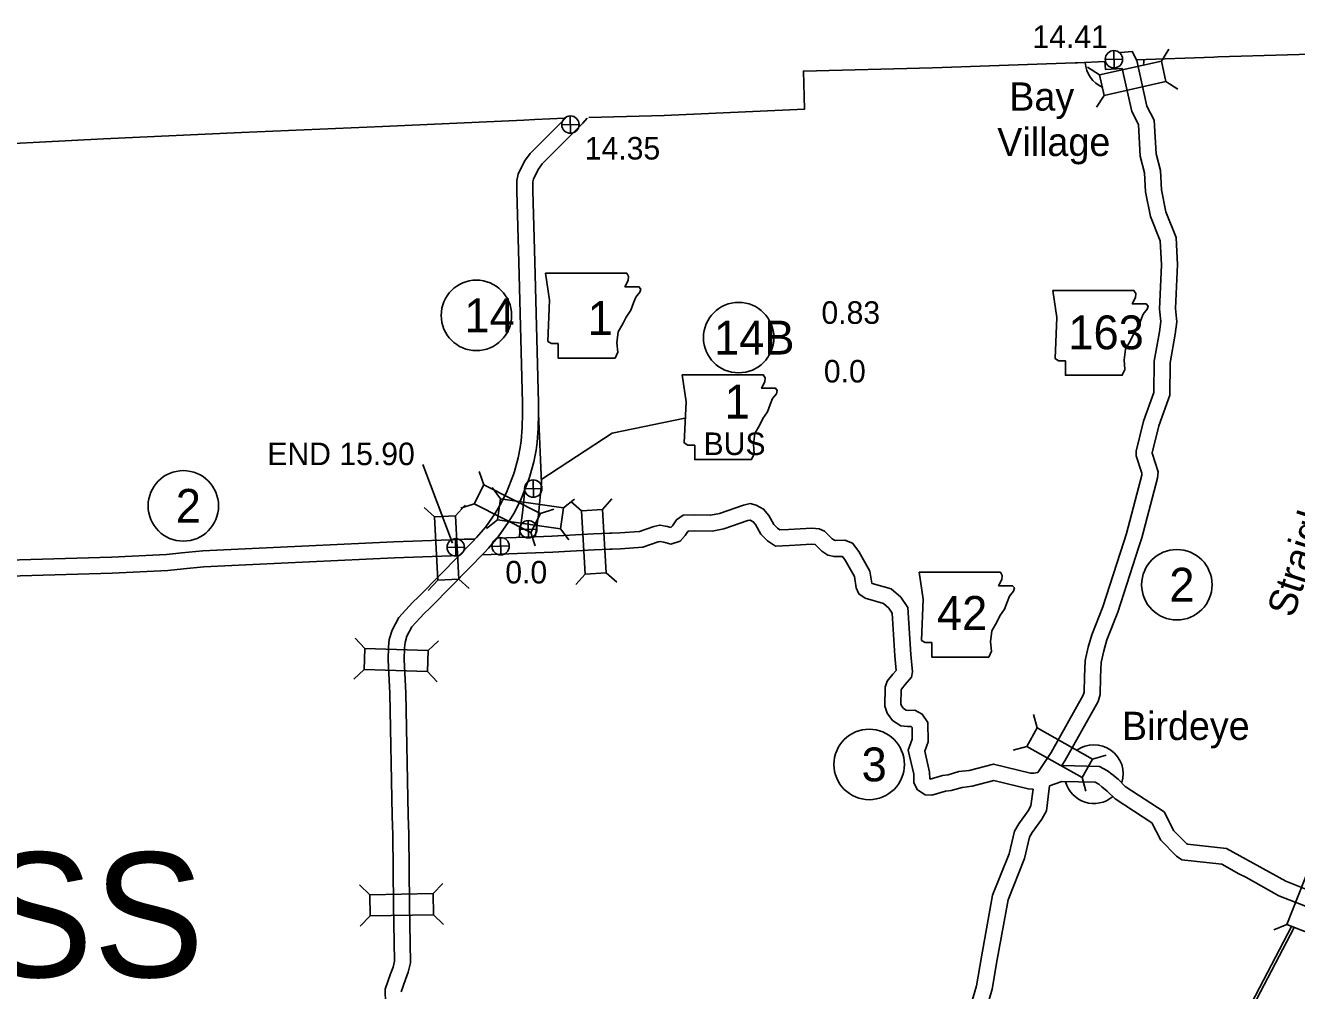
# Model space of a CAD drawing. Extents: x -939622 to -934222, y 1383701 to 1385301.
# Drawn here: x -935813 to -935741.5, y 1384505.5 to 1384559.7 of the extents above; entities that cross this region are included whole.
import ezdxf

# ---------------------------------------------------------------- set-up
doc = ezdxf.new("R2010")
doc.units = 0
for name, color, linetype in [('Default', 7, 'Continuous'), ('Level 10', 7, 'Continuous'), ('Level 2', 7, 'Continuous'), ('Level 20', 7, 'Continuous'), ('Level 21', 7, 'Continuous'), ('Level 24', 7, 'Continuous'), ('Level 25', 7, 'Continuous'), ('Level 26', 7, 'Continuous'), ('Level 27', 7, 'Continuous'), ('Level 9', 7, 'Continuous')]:
    doc.layers.add(name, color=color, linetype=linetype)

msp = doc.modelspace()

# ---------------------------------------------------------------- linework, layer by layer
at = {"layer": 'Level 10'}
for points in [[(-935754.736, 1384518.136), (-935754.565, 1384518.392), (-935752.689, 1384521.73), (-935752.581, 1384522.113), (-935752.562, 1384523.086), (-935752.52, 1384523.912), (-935752.374, 1384524.565), (-935752.198, 1384525.182), (-935751.59, 1384526.747), (-935750.4, 1384530.422), (-935750.241, 1384530.923), (-935749.355, 1384534.275), (-935749.311, 1384534.64), (-935749.654, 1384535.686), (-935749.654, 1384535.705), (-935749.285, 1384537.212), (-935748.672, 1384538.934), (-935748.645, 1384540.754), (-935748.357, 1384542.362), (-935748.271, 1384543.068), (-935748.347, 1384543.804), (-935748.224, 1384546.278), (-935748.278, 1384547.011), (-935748.306, 1384547.792), (-935748.882, 1384549.249), (-935749.138, 1384550.47), (-935749.186, 1384551.56), (-935749.432, 1384552.503), (-935749.545, 1384554.387), (-935749.952, 1384555.187), (-935750.519, 1384557.741), (-935750.776, 1384558.248), (-935751.44, 1384558.2)], [(-935756.09, 1384517.727), (-935755.333, 1384518.863), (-935753.526, 1384522.077), (-935753.479, 1384522.247), (-935753.461, 1384523.117), (-935753.415, 1384524.033), (-935753.247, 1384524.787), (-935753.052, 1384525.469), (-935752.438, 1384527.049), (-935751.257, 1384530.696), (-935751.106, 1384531.174), (-935750.241, 1384534.444), (-935750.228, 1384534.55), (-935750.549, 1384535.528), (-935750.558, 1384535.799), (-935750.149, 1384537.47), (-935749.57, 1384539.096), (-935749.544, 1384540.841), (-935749.248, 1384542.495), (-935749.177, 1384543.076), (-935749.249, 1384543.78), (-935749.125, 1384546.267), (-935749.177, 1384546.962), (-935749.2, 1384547.605), (-935749.747, 1384548.989), (-935750.034, 1384550.357), (-935750.081, 1384551.425), (-935750.326, 1384552.361), (-935750.433, 1384554.146), (-935750.806, 1384554.881), (-935751.344, 1384557.305), (-935752.276, 1384557.237), (-935752.309, 1384557.718)], [(-935784.619, 1384552.526), (-935782.637, 1384554.507)], [(-935783.935, 1384551.937), (-935781.648, 1384554.223), (-935781.406, 1384554.51)], [(-935792.367, 1384515.295), (-935792.508, 1384522.188), (-935792.597, 1384524.052), (-935792.575, 1384524.8), (-935792.536, 1384525.201), (-935792.382, 1384525.741), (-935792.003, 1384526.451), (-935791.226, 1384527.287), (-935790.9, 1384527.61), (-935789.621, 1384528.892), (-935787.838, 1384530.718), (-935787.628, 1384530.949), (-935787.116, 1384531.539), (-935786.599, 1384532.268), (-935786.296, 1384532.779), (-935785.948, 1384533.471), (-935785.56, 1384534.483), (-935785.5, 1384534.652), (-935785.295, 1384535.41), (-935785.171, 1384535.991), (-935785.124, 1384536.38), (-935785.063, 1384537.129), (-935785.046, 1384537.901), (-935785.044, 1384538.499), (-935785.261, 1384546.405), (-935785.364, 1384550.402), (-935785.365, 1384551.008), (-935785.295, 1384551.365), (-935784.938, 1384552.094), (-935784.619, 1384552.526)], [(-935791.467, 1384515.313), (-935791.609, 1384522.218), (-935791.696, 1384524.061), (-935791.676, 1384524.743), (-935791.648, 1384525.032), (-935791.542, 1384525.402), (-935791.264, 1384525.924), (-935790.579, 1384526.661), (-935790.265, 1384526.973), (-935788.981, 1384528.26), (-935787.183, 1384530.101), (-935786.955, 1384530.35), (-935786.407, 1384530.982), (-935785.844, 1384531.777), (-935785.506, 1384532.346), (-935785.123, 1384533.107), (-935784.716, 1384534.17), (-935784.64, 1384534.382), (-935784.42, 1384535.199), (-935784.282, 1384535.842), (-935784.228, 1384536.289), (-935784.163, 1384537.082), (-935784.146, 1384537.89), (-935784.144, 1384538.509), (-935784.361, 1384546.429), (-935784.464, 1384550.414), (-935784.465, 1384550.922), (-935784.435, 1384551.076), (-935784.166, 1384551.625), (-935783.935, 1384551.937)], [(-935784.329, 1384530.966), (-935784.153, 1384532.22), (-935783.979, 1384534.016), (-935784.146, 1384537.915)], [(-935785.242, 1384530.939), (-935785.046, 1384532.326), (-935784.924, 1384533.601)], [(-935783.395, 1384531.01), (-935781.057, 1384531.152), (-935780.163, 1384531.181), (-935780.036, 1384531.182), (-935779.584, 1384531.199), (-935778.466, 1384531.283), (-935777.672, 1384531.564), (-935777.329, 1384531.639), (-935776.904, 1384531.563), (-935776.719, 1384531.512), (-935776.692, 1384531.52), (-935776.624, 1384531.598), (-935776.399, 1384531.927), (-935776.015, 1384532.187), (-935775.362, 1384532.208), (-935774.475, 1384532.193), (-935773.972, 1384532.298), (-935772.63, 1384532.758), (-935772.251, 1384532.849), (-935771.913, 1384532.757), (-935771.501, 1384532.539), (-935771.207, 1384532.185), (-935770.919, 1384531.678), (-935770.709, 1384531.459), (-935770.578, 1384531.374), (-935770.093, 1384531.397), (-935768.789, 1384531.469), (-935768.374, 1384531.427), (-935768.065, 1384531.301), (-935767.633, 1384530.865), (-935767.519, 1384530.786), (-935767.447, 1384530.769), (-935766.932, 1384530.785), (-935766.492, 1384530.618), (-935766.151, 1384530.163), (-935765.533, 1384529.045), (-935765.419, 1384528.369), (-935765.403, 1384528.359), (-935764.325, 1384528.048), (-935763.79, 1384527.582), (-935763.38, 1384527.003), (-935763.226, 1384524.363), (-935763.122, 1384523.392), (-935763.186, 1384523.084), (-935763.537, 1384522.677), (-935763.754, 1384522.417), (-935763.768, 1384522.376), (-935763.778, 1384521.599), (-935763.742, 1384521.485), (-935763.626, 1384521.329), (-935763.482, 1384521.238), (-935763.372, 1384521.228), (-935762.991, 1384521.229), (-935762.583, 1384521.02), (-935762.26, 1384520.55), (-935762.237, 1384519.463), (-935762.435, 1384518.936), (-935762.162, 1384517.748), (-935762.157, 1384517.381), (-935762.135, 1384517.366), (-935761.45, 1384517.57), (-935761.122, 1384517.605), (-935760.519, 1384517.783), (-935759.945, 1384517.851), (-935758.57, 1384518.211), (-935756.501, 1384517.705), (-935756.313, 1384517.694), (-935756.09, 1384517.727)], [(-935783.34, 1384530.112), (-935781.016, 1384530.253), (-935780.145, 1384530.281), (-935780.014, 1384530.282), (-935779.533, 1384530.3), (-935778.279, 1384530.395), (-935777.426, 1384530.697), (-935777.311, 1384530.721), (-935777.104, 1384530.685), (-935776.708, 1384530.574), (-935776.183, 1384530.734), (-935775.911, 1384531.046), (-935775.752, 1384531.278), (-935775.726, 1384531.296), (-935775.355, 1384531.308), (-935774.39, 1384531.292), (-935773.733, 1384531.429), (-935772.379, 1384531.892), (-935772.265, 1384531.92), (-935772.246, 1384531.915), (-935772.079, 1384531.826), (-935771.95, 1384531.671), (-935771.647, 1384531.137), (-935771.286, 1384530.761), (-935770.824, 1384530.462), (-935770.047, 1384530.498), (-935768.81, 1384530.567), (-935768.594, 1384530.545), (-935768.575, 1384530.537), (-935768.215, 1384530.174), (-935767.893, 1384529.949), (-935767.537, 1384529.865), (-935767.083, 1384529.88), (-935767.056, 1384529.87), (-935766.908, 1384529.673), (-935766.394, 1384528.744), (-935766.287, 1384528.105), (-935766.137, 1384527.771), (-935765.792, 1384527.534), (-935764.766, 1384527.239), (-935764.463, 1384526.974), (-935764.264, 1384526.694), (-935764.124, 1384524.288), (-935764.036, 1384523.476), (-935764.223, 1384523.259), (-935764.554, 1384522.863), (-935764.666, 1384522.528), (-935764.68, 1384521.468), (-935764.556, 1384521.07), (-935764.246, 1384520.656), (-935763.779, 1384520.363), (-935763.414, 1384520.328), (-935763.208, 1384520.328), (-935763.196, 1384520.322), (-935763.154, 1384520.262), (-935763.14, 1384519.617), (-935763.372, 1384518.999), (-935763.06, 1384517.641), (-935763.055, 1384517.147), (-935762.847, 1384516.756), (-935762.422, 1384516.48), (-935762.047, 1384516.453), (-935761.273, 1384516.684), (-935760.945, 1384516.719), (-935760.337, 1384516.898), (-935759.777, 1384516.964), (-935758.562, 1384517.283), (-935756.634, 1384516.811), (-935756.352, 1384516.795)], [(-935808.156, 1384529.841), (-935805.057, 1384529.992), (-935804.197, 1384530.082), (-935803.016, 1384530.197), (-935800.237, 1384530.322), (-935792.282, 1384530.689), (-935789.101, 1384530.801), (-935788.33, 1384530.84), (-935787.744, 1384530.854)], [(-935786.481, 1384530.895), (-935784.867, 1384530.951), (-935784.347, 1384530.974), (-935783.384, 1384531.011)], [(-935787.311, 1384529.966), (-935784.831, 1384530.052), (-935784.31, 1384530.075), (-935783.35, 1384530.111)], [(-935839.184, 1384527.984), (-935832.487, 1384528.471), (-935829.264, 1384528.685), (-935824.613, 1384529.01), (-935819.816, 1384529.384), (-935818.346, 1384529.47), (-935816.573, 1384529.589), (-935808.147, 1384529.842)], [(-935808.112, 1384528.943), (-935804.988, 1384529.094), (-935804.106, 1384529.187), (-935802.953, 1384529.299), (-935800.196, 1384529.422), (-935792.246, 1384529.79), (-935789.063, 1384529.902), (-935788.609, 1384529.925)], [(-935839.119, 1384527.086), (-935832.424, 1384527.574), (-935829.203, 1384527.787), (-935824.547, 1384528.112), (-935819.755, 1384528.486), (-935818.289, 1384528.572), (-935816.529, 1384528.69), (-935808.12, 1384528.942)], [(-935754.736, 1384518.136), (-935752.618, 1384518.081), (-935752.162, 1384517.835), (-935751.918, 1384517.642), (-935751.574, 1384517.364)], [(-935755.419, 1384516.982), (-935754.731, 1384517.235), (-935752.856, 1384517.187), (-935752.659, 1384517.08), (-935752.48, 1384516.938), (-935752.177, 1384516.695)], [(-935751.574, 1384517.364), (-935751.167, 1384516.955), (-935748.99, 1384515.532), (-935748.431, 1384514.461), (-935747.706, 1384513.724), (-935747.678, 1384513.705), (-935745.47, 1384513.466), (-935744.349, 1384512.837), (-935743.973, 1384512.643), (-935742.151, 1384511.626), (-935740.731, 1384511.063), (-935739.018, 1384510.502), (-935737.64, 1384510.046), (-935737.025, 1384509.821), (-935736.438, 1384509.706), (-935736.097, 1384509.714), (-935735.382, 1384509.874), (-935733.601, 1384510.494), (-935730.174, 1384511.722), (-935729.564, 1384511.828), (-935728.736, 1384511.857), (-935726.579, 1384511.932)], [(-935756.352, 1384516.795), (-935756.467, 1384515.859)], [(-935755.441, 1384516.83), (-935755.596, 1384515.574)], [(-935755.442, 1384516.821), (-935755.419, 1384516.982)], [(-935752.177, 1384516.695), (-935751.738, 1384516.253), (-935749.679, 1384514.907), (-935749.167, 1384513.925), (-935748.284, 1384513.028), (-935747.995, 1384512.834), (-935745.749, 1384512.591), (-935744.776, 1384512.045), (-935744.399, 1384511.85), (-935742.538, 1384510.811), (-935741.037, 1384510.216), (-935739.3, 1384509.647), (-935737.936, 1384509.196), (-935737.268, 1384508.951), (-935736.515, 1384508.804), (-935735.987, 1384508.816), (-935735.135, 1384509.007), (-935733.301, 1384509.645), (-935729.944, 1384510.848), (-935729.471, 1384510.93), (-935728.705, 1384510.958), (-935726.548, 1384511.032)], [(-935759.802, 1384504.795), (-935759.522, 1384505.752), (-935759.253, 1384507.377), (-935758.626, 1384510.835), (-935757.696, 1384513.167), (-935757.388, 1384514.436), (-935757.155, 1384514.844), (-935756.618, 1384515.589), (-935756.467, 1384515.859)], [(-935792.589, 1384498.133), (-935792.767, 1384505.556), (-935792.47, 1384506.418), (-935792.325, 1384506.795), (-935792.236, 1384507.137), (-935792.292, 1384510.295), (-935792.343, 1384514.237), (-935792.367, 1384515.294)], [(-935791.864, 1384505.416), (-935791.625, 1384506.109), (-935791.467, 1384506.518), (-935791.334, 1384507.03), (-935791.392, 1384510.309), (-935791.443, 1384514.254), (-935791.467, 1384515.314)], [(-935758.945, 1384504.52), (-935758.643, 1384505.551), (-935758.366, 1384507.223), (-935757.757, 1384510.585), (-935756.836, 1384512.893), (-935756.544, 1384514.1), (-935756.397, 1384514.356), (-935755.858, 1384515.105), (-935755.596, 1384515.574)]]:
    msp.add_lwpolyline(points, dxfattribs=at)
at = {"layer": 'Level 2'}
for points in [[(-935750.546, 1384557.793), (-935746.195, 1384557.931), (-935745.956, 1384557.954), (-935738.128, 1384558.17), (-935730.208, 1384558.428), (-935728.602, 1384558.507)], [(-935781.319, 1384554.544), (-935777.081, 1384554.652), (-935769.206, 1384555.008), (-935769.26, 1384557.149), (-935761.994, 1384557.338), (-935753.984, 1384557.608), (-935753.847, 1384557.615), (-935752.289, 1384557.696)], [(-935840.127, 1384550.852), (-935833.16, 1384551.441), (-935825.239, 1384552.141), (-935817.249, 1384552.893), (-935808.59, 1384553.35), (-935800.846, 1384553.701), (-935792.918, 1384554.034), (-935784.981, 1384554.401), (-935784.349, 1384554.427)], [(-935784.349, 1384554.427), (-935782.677, 1384554.498)]]:
    msp.add_lwpolyline(points, dxfattribs=at)
at = {"layer": 'Level 20'}
for p, q in [((-935749.137, 1384557.717), (-935748.711, 1384558.385)), ((-935752.616, 1384556.944), (-935753.284, 1384557.369)), ((-935748.879, 1384556.557), (-935748.211, 1384556.132)), ((-935752.358, 1384555.784), (-935752.783, 1384555.116)), ((-935787.226, 1384533.894), (-935787.475, 1384534.646)), ((-935786.281, 1384533.109), (-935786.758, 1384533.742)), ((-935787.76, 1384532.833), (-935788.512, 1384532.584)), ((-935782.752, 1384532.613), (-935782.119, 1384533.089)), ((-935781.737, 1384532.445), (-935782.33, 1384532.97)), ((-935780.551, 1384532.517), (-935780.026, 1384533.11)), ((-935789.991, 1384532.101), (-935790.579, 1384532.633)), ((-935788.805, 1384532.161), (-935788.274, 1384532.749)), ((-935784.042, 1384532.293), (-935783.29, 1384532.541)), ((-935786.447, 1384531.933), (-935787.079, 1384531.456)), ((-935782.918, 1384531.436), (-935782.441, 1384530.804)), ((-935784.576, 1384531.231), (-935784.327, 1384530.479)), ((-935789.812, 1384528.542), (-935790.343, 1384527.954)), ((-935788.625, 1384528.602), (-935788.038, 1384528.07)), ((-935781.522, 1384528.888), (-935782.047, 1384528.295)), ((-935780.336, 1384528.959), (-935779.743, 1384528.434)), ((-935793.91, 1384524.702), (-935794.454, 1384525.278)), ((-935790.348, 1384524.598), (-935789.772, 1384525.142)), ((-935793.945, 1384523.515), (-935794.521, 1384522.971)), ((-935790.382, 1384523.411), (-935789.839, 1384522.835)), ((-935756.116, 1384520.238), (-935756.329, 1384521.001)), ((-935756.698, 1384519.203), (-935757.46, 1384518.989)), ((-935753.009, 1384518.492), (-935752.246, 1384518.706)), ((-935753.591, 1384517.456), (-935753.377, 1384516.694)), ((-935793.634, 1384510.864), (-935794.204, 1384511.414)), ((-935790.071, 1384510.927), (-935789.521, 1384511.497)), ((-935793.613, 1384509.676), (-935794.163, 1384509.106)), ((-935790.05, 1384509.739), (-935789.48, 1384509.19)), ((-935742.092, 1384509.201), (-935742.819, 1384508.887))]:
    msp.add_line(p, q, dxfattribs=at)
for points in [[(-935752.358, 1384555.784), (-935748.879, 1384556.557), (-935749.137, 1384557.717), (-935752.616, 1384556.944)], [(-935784.042, 1384532.293), (-935787.226, 1384533.894), (-935787.76, 1384532.833), (-935784.576, 1384531.231)], [(-935786.447, 1384531.933), (-935782.918, 1384531.436), (-935782.752, 1384532.613), (-935786.281, 1384533.109)], [(-935788.625, 1384528.602), (-935788.805, 1384532.161), (-935789.991, 1384532.101), (-935789.812, 1384528.542)], [(-935781.737, 1384532.445), (-935781.522, 1384528.888), (-935780.336, 1384528.959), (-935780.551, 1384532.517)], [(-935790.348, 1384524.598), (-935793.91, 1384524.702), (-935793.945, 1384523.515), (-935790.382, 1384523.411)], [(-935753.009, 1384518.492), (-935756.116, 1384520.238), (-935756.698, 1384519.203), (-935753.591, 1384517.456)], [(-935740.78, 1384512.515), (-935742.092, 1384509.201), (-935740.987, 1384508.764), (-935739.675, 1384512.078)], [(-935793.613, 1384509.676), (-935790.05, 1384509.739), (-935790.071, 1384510.927), (-935793.634, 1384510.864)]]:
    msp.add_lwpolyline(points, close=True, dxfattribs=at)
at = {"layer": 'Level 21'}
msp.add_line((-935771.512, 1384540.088), (-935771.512, 1384540.088), dxfattribs=at)
msp.add_line((-935771.512, 1384540.088), (-935771.512, 1384540.088), dxfattribs=at)
for points in [[(-935783.755, 1384545.794), (-935783.527, 1384544.271), (-935783.628, 1384541.962), (-935783.425, 1384541.835), (-935783.045, 1384541.835), (-935783.045, 1384541.023), (-935779.847, 1384541.023), (-935779.695, 1384541.353), (-935779.746, 1384541.886), (-935779.669, 1384542.495), (-935779.39, 1384542.977), (-935779.213, 1384543.332), (-935778.959, 1384543.713), (-935778.807, 1384544.119), (-935778.68, 1384544.449), (-935778.451, 1384544.728), (-935778.401, 1384544.905), (-935778.502, 1384545.032), (-935779.289, 1384545.032), (-935779.111, 1384545.388), (-935779.086, 1384545.616), (-935779.191, 1384545.791)], [(-935755.244, 1384544.829), (-935755.015, 1384543.307), (-935755.117, 1384540.997), (-935754.914, 1384540.871), (-935754.533, 1384540.871), (-935754.533, 1384540.058), (-935751.336, 1384540.058), (-935751.184, 1384540.388), (-935751.234, 1384540.921), (-935751.158, 1384541.53), (-935750.879, 1384542.012), (-935750.701, 1384542.368), (-935750.448, 1384542.748), (-935750.295, 1384543.154), (-935750.169, 1384543.484), (-935749.94, 1384543.763), (-935749.889, 1384543.941), (-935749.991, 1384544.068), (-935750.778, 1384544.068), (-935750.6, 1384544.423), (-935750.575, 1384544.652), (-935750.68, 1384544.827)], [(-935776.079, 1384540.088), (-935775.851, 1384538.566), (-935775.952, 1384536.256), (-935775.749, 1384536.129), (-935775.369, 1384536.129), (-935775.369, 1384535.317), (-935772.171, 1384535.317), (-935772.019, 1384535.647), (-935772.07, 1384536.18), (-935771.994, 1384536.789), (-935771.715, 1384537.271), (-935771.537, 1384537.627), (-935771.283, 1384538.007), (-935771.131, 1384538.413), (-935771.004, 1384538.743), (-935770.776, 1384539.022), (-935770.725, 1384539.2), (-935770.826, 1384539.327), (-935771.613, 1384539.327), (-935771.435, 1384539.682), (-935771.41, 1384539.911), (-935771.515, 1384540.086)], [(-935762.753, 1384528.991), (-935762.524, 1384527.469), (-935762.626, 1384525.159), (-935762.423, 1384525.032), (-935762.042, 1384525.032), (-935762.042, 1384524.22), (-935758.845, 1384524.22), (-935758.692, 1384524.55), (-935758.743, 1384525.083), (-935758.667, 1384525.692), (-935758.388, 1384526.174), (-935758.21, 1384526.53), (-935757.957, 1384526.91), (-935757.804, 1384527.316), (-935757.677, 1384527.646), (-935757.449, 1384527.925), (-935757.398, 1384528.103), (-935757.5, 1384528.23), (-935758.286, 1384528.23), (-935758.109, 1384528.585), (-935758.083, 1384528.814), (-935758.189, 1384528.989)]]:
    msp.add_lwpolyline(points, close=True, dxfattribs=at)
msp.add_lwpolyline([(-935784.018, 1384534.173), (-935780.001, 1384536.811), (-935775.922, 1384537.639)], dxfattribs=at)
at = {"layer": 'Level 24'}
for centre, start, end in [((-935751.778, 1384557.747), 352.91953, 2.51034), ((-935751.778, 1384557.747), 184.19656, 246.51589), ((-935752.932, 1384517.644), 343.13138, 125.75774), ((-935752.932, 1384517.644), 195.40223, 309.60754)]:
    msp.add_arc(centre, 1.65, start, end, dxfattribs=at)
at = {"layer": 'Level 25'}
msp.add_lwpolyline([(-935790.648, 1384535.045), (-935788.977, 1384530.616)], dxfattribs=at)
at = {"layer": 'Level 26'}
for p, q in [((-935752.294, 1384557.803), (-935751.317, 1384557.826)), ((-935751.794, 1384557.326), (-935751.817, 1384558.303)), ((-935782.341, 1384553.655), (-935782.363, 1384554.631)), ((-935782.84, 1384554.132), (-935781.864, 1384554.154)), ((-935784.933, 1384533.677), (-935783.957, 1384533.699)), ((-935784.434, 1384533.2), (-935784.456, 1384534.176)), ((-935785.214, 1384531.391), (-935784.237, 1384531.414)), ((-935784.714, 1384530.914), (-935784.737, 1384531.891)), ((-935788.787, 1384529.9), (-935788.809, 1384530.876)), ((-935786.265, 1384529.965), (-935786.288, 1384530.942)), ((-935789.286, 1384530.377), (-935788.31, 1384530.399)), ((-935786.765, 1384530.442), (-935785.788, 1384530.465))]:
    msp.add_line(p, q, dxfattribs=at)
for centre in [(-935751.806, 1384557.814), (-935782.352, 1384554.143), (-935784.445, 1384533.688), (-935784.725, 1384531.403), (-935788.798, 1384530.388), (-935786.277, 1384530.453)]:
    msp.add_circle(centre, 0.488, dxfattribs=at)
at = {"layer": 'Level 27'}
for centre in [(-935787.639, 1384543.423), (-935772.898, 1384542.174), (-935804.112, 1384532.718), (-935748.268, 1384528.286), (-935765.563, 1384518.188)]:
    msp.add_circle(centre, 1.98, dxfattribs=at)
at = {"layer": 'Level 9'}
for points in [[(-935746.765, 1384499.596), (-935741.825, 1384509.075)], [(-935746.261, 1384500.254), (-935741.698, 1384508.991)]]:
    msp.add_lwpolyline(points, dxfattribs=at)

# ---------------------------------------------------------------- texts
at = {"layer": 'Default'}
msp.add_text('CROSS', height=7, dxfattribs=at).set_placement((-935836.222, 1384506.237))
at = {"layer": 'Level 21'}
for s, height, p in [('1', 1.901, (-935781.384, 1384542.321)), ('163', 1.9008, (-935754.366, 1384541.518)), ('1', 1.901, (-935773.687, 1384537.628)), ('BUS', 1.2672, (-935774.871, 1384535.575)), ('42', 1.9008, (-935761.751, 1384525.75))]:
    msp.add_text(s, height=height, dxfattribs=at).set_placement(p)
at = {"layer": 'Level 24'}
for s, p in [('Bay', (-935757.687, 1384554.93)), ('Village', (-935758.365, 1384552.378)), ('Birdeye', (-935751.357, 1384519.564))]:
    msp.add_text(s, height=1.584, dxfattribs=at).set_placement(p)
at = {"layer": 'Level 25'}
for s, p in [('14.41', (-935756.388, 1384558.45)), ('14.35', (-935781.548, 1384552.181)), ('0.83', (-935768.245, 1384542.948)), ('0.0', (-935768.109, 1384539.652)), ('END 15.90', (-935799.391, 1384535.006)), ('0.0', (-935786.015, 1384528.358))]:
    msp.add_text(s, height=1.2672, dxfattribs=at).set_placement(p)
at = {"layer": 'Level 27'}
for s, height, p in [('14', 1.9008, (-935788.313, 1384542.472)), ('14B', 1.9008, (-935774.28, 1384541.223)), ('2', 1.901, (-935804.537, 1384531.767)), ('2', 1.901, (-935748.693, 1384527.335)), ('3', 1.901, (-935765.988, 1384517.238))]:
    msp.add_text(s, height=height, dxfattribs=at).set_placement(p)
at = {"layer": 'Level 9'}
msp.add_text('Straight', height=1.584, rotation=72, dxfattribs=at).set_placement((-935741.722, 1384526.383))

doc.saveas('drawing.dxf')
